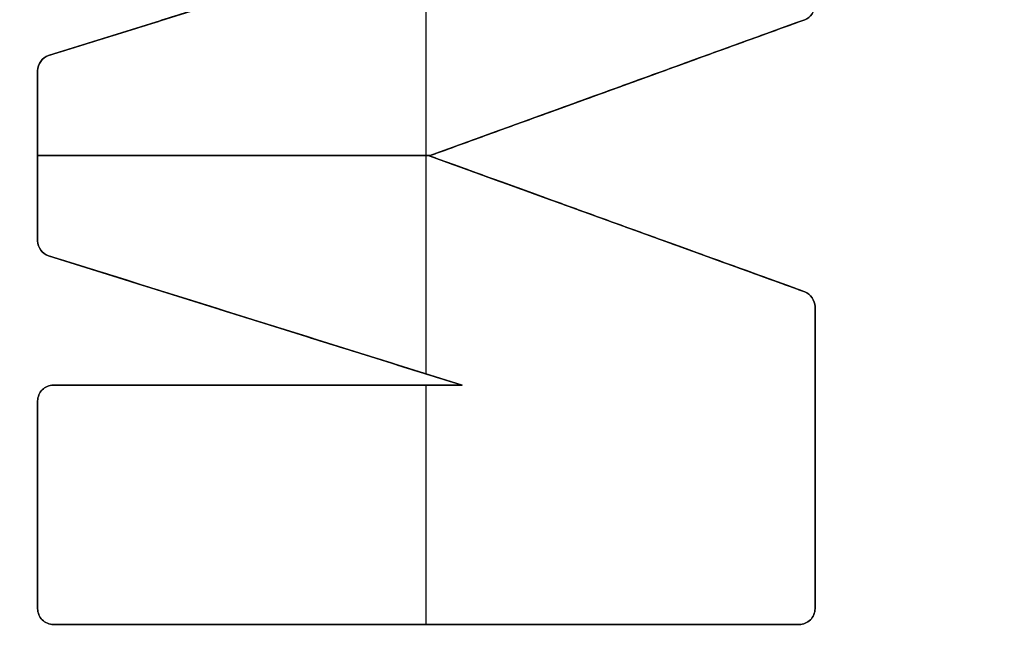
# Model space of a CAD drawing. Header units: millimetres. Extents: x -661 to 720, y -255 to 255.
# Tile 569 of 656: x -482.97 to -479.73, y -37.12 to -35.08. Entities that reach past the tile are written whole.
import ezdxf

# ---------------------------------------------------------------- set-up
doc = ezdxf.new("R2010")
doc.units = ezdxf.units.MM
doc.layers.add('Floreana 120', color=18, linetype='Continuous', true_color=0x000000)

msp = doc.modelspace()

# ---------------------------------------------------------------- linework, layer by layer
at = {"layer": 'Floreana 120', "color": 253, "true_color": 0x97aaae}
for p, q in [((-482.8781, -35.1933, -0.15), (-481.5185, -34.7694, -0.15)), ((-482.8781, -35.1933, -0.15), (-481.5185, -34.7694, -0.15)), ((-481.6356, -36.2404, -0.2), (-481.6356, -34.8059, -0.2)), ((-481.6356, -36.2404, -0.1), (-481.6356, -34.8059, -0.1)), ((-481.6356, -36.2404, -0.2), (-481.6356, -34.8059, -0.2)), ((-481.6356, -36.2404, -0.1), (-481.6356, -34.8059, -0.1)), ((-480.3908, -35.0753, -0.15), (-481.6257, -35.523, -0.15)), ((-480.3908, -35.0753, -0.15), (-481.6257, -35.523, -0.15)), ((-482.9139, -35.2432, -0.15), (-482.9139, -35.523, -0.15)), ((-482.9139, -35.2432, -0.15), (-482.9139, -35.523, -0.15)), ((-481.0082, -35.2991, -0.1), (-481.0082, -35.2991, -0.2)), ((-481.0082, -35.2991, -0.1), (-481.0082, -35.2991, -0.2)), ((-482.9139, -35.3831, -0.2), (-482.9139, -35.3831, -0.1)), ((-482.9139, -35.3831, -0.2), (-482.9139, -35.3831, -0.1)), ((-481.6233, -35.5221, -0.2), (-482.9139, -35.5221, -0.2)), ((-482.9139, -35.5221, -0.1), (-481.6233, -35.5221, -0.1)), ((-481.6233, -35.5221, -0.2), (-482.9139, -35.5221, -0.2)), ((-482.9139, -35.5221, -0.1), (-481.6233, -35.5221, -0.1)), ((-482.9139, -35.523, -0.15), (-482.9139, -35.8027, -0.15)), ((-482.9139, -35.523, -0.15), (-482.9139, -35.8027, -0.15)), ((-481.6257, -35.523, -0.15), (-480.3908, -35.97, -0.15)), ((-481.6257, -35.523, -0.15), (-480.3908, -35.97, -0.15)), ((-482.9139, -35.6629, -0.2), (-482.9139, -35.6629, -0.1)), ((-482.9139, -35.6629, -0.2), (-482.9139, -35.6629, -0.1)), ((-481.0082, -35.7465, -0.1), (-481.0082, -35.7465, -0.2)), ((-481.0082, -35.7465, -0.1), (-481.0082, -35.7465, -0.2)), ((-481.5178, -36.2773, -0.15), (-482.8781, -35.8513, -0.15)), ((-481.5178, -36.2773, -0.15), (-482.8781, -35.8513, -0.15)), ((-480.3572, -37.012, -0.15), (-480.3572, -36.0187, -0.15)), ((-480.3572, -37.012, -0.15), (-480.3572, -36.0187, -0.15)), ((-482.198, -36.0643, -0.1), (-482.198, -36.0643, -0.2)), ((-482.198, -36.0643, -0.1), (-482.198, -36.0643, -0.2)), ((-482.8621, -36.2773, -0.15), (-481.5178, -36.2773, -0.15)), ((-482.8621, -36.2773, -0.15), (-481.5178, -36.2773, -0.15)), ((-482.19, -36.2773, -0.2), (-482.19, -36.2773, -0.1)), ((-482.19, -36.2773, -0.2), (-482.19, -36.2773, -0.1)), ((-481.6356, -37.0638, -0.2), (-481.6356, -36.2773, -0.2)), ((-481.6356, -37.0638, -0.1), (-481.6356, -36.2773, -0.1)), ((-481.6356, -37.0638, -0.2), (-481.6356, -36.2773, -0.2)), ((-481.6356, -37.0638, -0.1), (-481.6356, -36.2773, -0.1)), ((-482.9139, -36.329, -0.15), (-482.9139, -37.012, -0.15)), ((-482.9139, -36.329, -0.15), (-482.9139, -37.012, -0.15)), ((-480.3572, -36.5153, -0.2), (-480.3572, -36.5153, -0.1)), ((-480.3572, -36.5153, -0.2), (-480.3572, -36.5153, -0.1)), ((-482.9139, -36.6705, -0.2), (-482.9139, -36.6705, -0.1)), ((-482.9139, -36.6705, -0.2), (-482.9139, -36.6705, -0.1)), ((-482.8621, -37.0638, -0.15), (-480.409, -37.0638, -0.15)), ((-482.8621, -37.0638, -0.15), (-480.409, -37.0638, -0.15)), ((-481.6356, -37.0638, -0.1), (-481.6356, -37.0638, -0.2)), ((-481.6356, -37.0638, -0.1), (-481.6356, -37.0638, -0.2))]:
    msp.add_line(p, q, dxfattribs=at)
at = {"layer": 'Floreana 120', "color": 250, "true_color": 0x282421}
for points, knots in [([(-652.0296, -251, 10), (-475.5296, -251, 10), (-299.0296, -251, 10), (-294.0296, -251, 10), (-294.0296, -246, 10), (-294.0296, 0, 10), (-294.0296, 246, 10), (-294.0296, 251, 10), (-299.0296, 251, 10), (-475.5296, 251, 10), (-652.0296, 251, 10), (-657.0296, 251, 10), (-657.0296, 246, 10), (-657.0296, 0, 10), (-657.0296, -246, 10), (-657.0296, -251, 10), (-652.0296, -251, 10)], [0, 0, 0, 353, 353, 363, 363, 855, 855, 865, 865, 1218, 1218, 1228, 1228, 1720, 1720, 1730, 1730, 1730]), ([(-294.0296, 246), (-294.0296, 0), (-294.0296, -246), (-294.0296, -251), (-299.0296, -251), (-475.5296, -251), (-652.0296, -251), (-657.0296, -251), (-657.0296, -246), (-657.0296, 0), (-657.0296, 246), (-657.0296, 251), (-652.0296, 251), (-475.5296, 251), (-299.0296, 251), (-294.0296, 251), (-294.0296, 246)], [0, 0, 0, 492, 492, 502, 502, 855, 855, 865, 865, 1357, 1357, 1367, 1367, 1720, 1720, 1730, 1730, 1730])]:
    msp.add_rational_spline(points, [1, 1, 1, 0.707106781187, 1, 1, 1, 0.707106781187, 1, 1, 1, 0.707106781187, 1, 1, 1, 0.707106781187, 1], degree=2, knots=knots, dxfattribs=at)
at = {"layer": 'Floreana 120', "color": 253, "true_color": 0x97aaae}
for points, weights, knots in [([(-482.5296, -39.5), (-475.5296, -39.5), (-468.5296, -39.5), (-465.5296, -39.5), (-465.5296, -36.5), (-465.5296, 0), (-465.5296, 36.5), (-465.5296, 39.5), (-468.5296, 39.5), (-475.5296, 39.5), (-482.5296, 39.5), (-485.5296, 39.5), (-485.5296, 36.5), (-485.5296, 0), (-485.5296, -36.5), (-485.5296, -39.5), (-482.5296, -39.5)], [1, 1, 1, 0.707106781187, 1, 1, 1, 0.707106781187, 1, 1, 1, 0.707106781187, 1, 1, 1, 0.707106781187, 1], [0, 0, 0, 14, 14, 20, 20, 93, 93, 99, 99, 113, 113, 119, 119, 192, 192, 198, 198, 198]), ([(-468.5296, -39.5, -0.1), (-475.5296, -39.5, -0.1), (-482.5296, -39.5, -0.1), (-485.5296, -39.5, -0.1), (-485.5296, -36.5, -0.1), (-485.5296, 0, -0.1), (-485.5296, 36.5, -0.1), (-485.5296, 39.5, -0.1), (-482.5296, 39.5, -0.1), (-475.5296, 39.5, -0.1), (-468.5296, 39.5, -0.1), (-465.5296, 39.5, -0.1), (-465.5296, 36.5, -0.1), (-465.5296, 0, -0.1), (-465.5296, -36.5, -0.1), (-465.5296, -39.5, -0.1), (-468.5296, -39.5, -0.1)], [1, 1, 1, 0.707106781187, 1, 1, 1, 0.707106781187, 1, 1, 1, 0.707106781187, 1, 1, 1, 0.707106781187, 1], [0, 0, 0, 14, 14, 20, 20, 93, 93, 99, 99, 113, 113, 119, 119, 192, 192, 198, 198, 198]), ([(-482.5296, -39.5), (-485.5296, -39.5), (-485.5296, -36.5), (-485.5296, -36.5, -0.05), (-485.5296, -36.5, -0.1), (-485.5296, -39.5, -0.1), (-482.5296, -39.5, -0.1), (-482.5296, -39.5, -0.05), (-482.5296, -39.5)], [1, 0.707106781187, 1, 1, 1, 0.707106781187, 1, 1, 1], [0, 0, 0, 6, 6, 6.1, 6.1, 12.1, 12.1, 12.2, 12.2, 12.2])]:
    msp.add_rational_spline(points, weights, degree=2, knots=knots, dxfattribs=at)
for points, knots in [([(-480.3572, -35.0269, -0.2), (-480.3572, -35.0477, -0.2), (-480.3718, -35.0682, -0.2), (-480.3907, -35.0753, -0.2), (-480.3908, -35.0753, -0.2), (-481.6257, -35.523, -0.2), (-481.6257, -35.523, -0.2), (-481.6257, -35.523, -0.2), (-481.6256, -35.523, -0.2), (-481.6256, -35.523, -0.2), (-481.6201, -35.525, -0.2), (-480.3908, -35.97, -0.2), (-480.3908, -35.97, -0.2), (-480.3718, -35.9781, -0.2), (-480.3572, -35.9982, -0.2), (-480.3572, -36.0187, -0.2), (-480.3572, -36.3498, -0.2), (-480.3572, -36.6809, -0.2), (-480.3572, -37.012, -0.2), (-480.3572, -37.0261, -0.2), (-480.363, -37.039, -0.2), (-480.3725, -37.0486, -0.2), (-480.3816, -37.0585, -0.2), (-480.3966, -37.0638, -0.2), (-480.409, -37.0638, -0.2), (-481.2267, -37.0638, -0.2), (-482.0444, -37.0638, -0.2), (-482.8621, -37.0638, -0.2), (-482.8752, -37.0638, -0.2), (-482.8898, -37.0585, -0.2), (-482.8986, -37.0486, -0.2), (-482.9084, -37.039, -0.2), (-482.9139, -37.0261, -0.2), (-482.9139, -37.012, -0.2), (-482.9139, -36.7843, -0.2), (-482.9139, -36.5566, -0.2), (-482.9139, -36.329, -0.2), (-482.9139, -36.3152, -0.2), (-482.9084, -36.3023, -0.2), (-482.8986, -36.2921, -0.2), (-482.8895, -36.2825, -0.2), (-482.8759, -36.2773, -0.2), (-482.8621, -36.2773, -0.2), (-482.414, -36.2773, -0.2), (-481.9659, -36.2773, -0.2), (-481.5178, -36.2773, -0.2), (-481.5178, -36.2773, -0.2), (-481.5178, -36.2773, -0.2), (-481.5178, -36.2773, -0.2), (-481.5178, -36.2773, -0.2), (-482.8781, -35.8513, -0.2), (-482.8781, -35.8513, -0.2), (-482.8993, -35.8444, -0.2), (-482.9139, -35.8248, -0.2), (-482.9139, -35.8027, -0.2), (-482.9139, -35.7095, -0.2), (-482.9139, -35.6162, -0.2), (-482.9139, -35.523, -0.2), (-482.9139, -35.4297, -0.2), (-482.9139, -35.3365, -0.2), (-482.9139, -35.2432, -0.2), (-482.9139, -35.2203, -0.2), (-482.8993, -35.2002, -0.2), (-482.8781, -35.1933, -0.2), (-482.8781, -35.1933, -0.2), (-481.5185, -34.7694, -0.2), (-481.5185, -34.7694, -0.2), (-481.5185, -34.7694, -0.2), (-481.5185, -34.7694, -0.2), (-481.5185, -34.7694, -0.2), (-481.9664, -34.7694, -0.2), (-482.4142, -34.7694, -0.2), (-482.8621, -34.7694, -0.2), (-482.8752, -34.7694, -0.2), (-482.8898, -34.7632, -0.2), (-482.8986, -34.7533, -0.2), (-482.9084, -34.7442, -0.2), (-482.9139, -34.7303, -0.2), (-482.9139, -34.7173, -0.2), (-482.9139, -34.4891, -0.2), (-482.9139, -34.2609, -0.2), (-482.9139, -34.0326, -0.2), (-482.9139, -34.0192, -0.2), (-482.9084, -34.0056, -0.2), (-482.8986, -33.9961, -0.2), (-482.8895, -33.9868, -0.2), (-482.8759, -33.9804, -0.2), (-482.8621, -33.9804, -0.2), (-482.0444, -33.9804, -0.2), (-481.2267, -33.9804, -0.2), (-480.409, -33.9804, -0.2), (-480.3966, -33.9804, -0.2), (-480.3816, -33.9868, -0.2), (-480.3725, -33.9961, -0.2), (-480.363, -34.0056, -0.2), (-480.3572, -34.0192, -0.2), (-480.3572, -34.0326, -0.2), (-480.3572, -34.364, -0.2), (-480.3572, -34.6955, -0.2), (-480.3572, -35.0269, -0.2)], [0, 0, 0, 0, 0.066249, 0.066249, 0.066249, 1.379815, 1.379815, 1.379815, 1.379855, 1.379855, 1.379855, 2.693142, 2.693142, 2.693142, 2.759156, 2.759156, 2.759156, 3.752378, 3.752378, 3.752378, 3.794208, 3.794208, 3.794208, 3.835927, 3.835927, 3.835927, 6.289009, 6.289009, 6.289009, 6.33086, 6.33086, 6.33086, 6.372795, 6.372795, 6.372795, 7.055785, 7.055785, 7.055785, 7.097743, 7.097743, 7.097743, 7.139361, 7.139361, 7.139361, 8.483638, 8.483638, 8.483638, 8.483648, 8.483648, 8.483648, 9.909076, 9.909076, 9.909076, 9.977899, 9.977899, 9.977899, 10.257641, 10.257641, 10.257641, 10.537383, 10.537383, 10.537383, 10.607477, 10.607477, 10.607477, 12.031665, 12.031665, 12.031665, 12.031705, 12.031705, 12.031705, 13.375273, 13.375273, 13.375273, 13.41744, 13.41744, 13.41744, 13.458768, 13.458768, 13.458768, 14.143481, 14.143481, 14.143481, 14.185243, 14.185243, 14.185243, 14.227084, 14.227084, 14.227084, 16.680166, 16.680166, 16.680166, 16.721887, 16.721887, 16.721887, 16.763536, 16.763536, 16.763536, 17.757791, 17.757791, 17.757791, 17.757791]), ([(-480.3572, -35.0269, -0.1), (-480.3572, -34.6955, -0.1), (-480.3572, -34.364, -0.1), (-480.3572, -34.0326, -0.1), (-480.3572, -34.0192, -0.1), (-480.363, -34.0056, -0.1), (-480.3725, -33.9961, -0.1), (-480.3816, -33.9868, -0.1), (-480.3966, -33.9804, -0.1), (-480.409, -33.9804, -0.1), (-481.2267, -33.9804, -0.1), (-482.0444, -33.9804, -0.1), (-482.8621, -33.9804, -0.1), (-482.8759, -33.9804, -0.1), (-482.8895, -33.9868, -0.1), (-482.8986, -33.9961, -0.1), (-482.9084, -34.0056, -0.1), (-482.9139, -34.0192, -0.1), (-482.9139, -34.0326, -0.1), (-482.9139, -34.2609, -0.1), (-482.9139, -34.4891, -0.1), (-482.9139, -34.7173, -0.1), (-482.9139, -34.7303, -0.1), (-482.9084, -34.7442, -0.1), (-482.8986, -34.7533, -0.1), (-482.8898, -34.7632, -0.1), (-482.8752, -34.7694, -0.1), (-482.8621, -34.7694, -0.1), (-482.4142, -34.7694, -0.1), (-481.9664, -34.7694, -0.1), (-481.5185, -34.7694, -0.1), (-481.9717, -34.9107, -0.1), (-482.4249, -35.052, -0.1), (-482.8781, -35.1933, -0.1), (-482.8993, -35.2002, -0.1), (-482.9139, -35.2203, -0.1), (-482.9139, -35.2432, -0.1), (-482.9139, -35.3365, -0.1), (-482.9139, -35.4297, -0.1), (-482.9139, -35.523, -0.1), (-482.9139, -35.6162, -0.1), (-482.9139, -35.7095, -0.1), (-482.9139, -35.8027, -0.1), (-482.9139, -35.8248, -0.1), (-482.8993, -35.8444, -0.1), (-482.8781, -35.8513, -0.1), (-482.4247, -35.9933, -0.1), (-481.9713, -36.1353, -0.1), (-481.5178, -36.2773, -0.1), (-481.9659, -36.2773, -0.1), (-482.414, -36.2773, -0.1), (-482.8621, -36.2773, -0.1), (-482.8759, -36.2773, -0.1), (-482.8895, -36.2825, -0.1), (-482.8986, -36.2921, -0.1), (-482.9084, -36.3023, -0.1), (-482.9139, -36.3152, -0.1), (-482.9139, -36.329, -0.1), (-482.9139, -36.5566, -0.1), (-482.9139, -36.7843, -0.1), (-482.9139, -37.012, -0.1), (-482.9139, -37.0261, -0.1), (-482.9084, -37.039, -0.1), (-482.8986, -37.0486, -0.1), (-482.8898, -37.0585, -0.1), (-482.8752, -37.0638, -0.1), (-482.8621, -37.0638, -0.1), (-482.0444, -37.0638, -0.1), (-481.2267, -37.0638, -0.1), (-480.409, -37.0638, -0.1), (-480.3966, -37.0638, -0.1), (-480.3816, -37.0585, -0.1), (-480.3725, -37.0486, -0.1), (-480.363, -37.039, -0.1), (-480.3572, -37.0261, -0.1), (-480.3572, -37.012, -0.1), (-480.3572, -36.6809, -0.1), (-480.3572, -36.3498, -0.1), (-480.3572, -36.0187, -0.1), (-480.3572, -35.9982, -0.1), (-480.3718, -35.9781, -0.1), (-480.3908, -35.97, -0.1), (-480.8024, -35.821, -0.1), (-481.214, -35.672, -0.1), (-481.6257, -35.523, -0.1), (-481.214, -35.3737, -0.1), (-480.8024, -35.2245, -0.1), (-480.3908, -35.0753, -0.1), (-480.3718, -35.0682, -0.1), (-480.3572, -35.0477, -0.1), (-480.3572, -35.0269, -0.1)], [0, 0, 0, 0, 0.994255, 0.994255, 0.994255, 1.035904, 1.035904, 1.035904, 1.077625, 1.077625, 1.077625, 3.530707, 3.530707, 3.530707, 3.572548, 3.572548, 3.572548, 3.61431, 3.61431, 3.61431, 4.299023, 4.299023, 4.299023, 4.340351, 4.340351, 4.340351, 4.382518, 4.382518, 4.382518, 5.726106, 5.726106, 5.726106, 7.150269, 7.150269, 7.150269, 7.22037, 7.22037, 7.22037, 7.500112, 7.500112, 7.500112, 7.779854, 7.779854, 7.779854, 7.848677, 7.848677, 7.848677, 9.274114, 9.274114, 9.274114, 10.618391, 10.618391, 10.618391, 10.660009, 10.660009, 10.660009, 10.701967, 10.701967, 10.701967, 11.384957, 11.384957, 11.384957, 11.426892, 11.426892, 11.426892, 11.468744, 11.468744, 11.468744, 13.921825, 13.921825, 13.921825, 13.963544, 13.963544, 13.963544, 14.005374, 14.005374, 14.005374, 14.998596, 14.998596, 14.998596, 15.06461, 15.06461, 15.06461, 16.377918, 16.377918, 16.377918, 17.69146, 17.69146, 17.69146, 17.757715, 17.757715, 17.757715, 17.757715]), ([(-480.3572, -35.0269, -0.2), (-480.3572, -35.0477, -0.2), (-480.3718, -35.0682, -0.2), (-480.3907, -35.0753, -0.2), (-480.3908, -35.0753, -0.2), (-481.6257, -35.523, -0.2), (-481.6257, -35.523, -0.2), (-481.6257, -35.523, -0.2), (-481.6256, -35.523, -0.2), (-481.6256, -35.523, -0.2), (-481.6201, -35.525, -0.2), (-480.3908, -35.97, -0.2), (-480.3908, -35.97, -0.2), (-480.3718, -35.9781, -0.2), (-480.3572, -35.9982, -0.2), (-480.3572, -36.0187, -0.2), (-480.3572, -36.3498, -0.2), (-480.3572, -36.6809, -0.2), (-480.3572, -37.012, -0.2), (-480.3572, -37.0261, -0.2), (-480.363, -37.039, -0.2), (-480.3725, -37.0486, -0.2), (-480.3816, -37.0585, -0.2), (-480.3966, -37.0638, -0.2), (-480.409, -37.0638, -0.2), (-481.2267, -37.0638, -0.2), (-482.0444, -37.0638, -0.2), (-482.8621, -37.0638, -0.2), (-482.8752, -37.0638, -0.2), (-482.8898, -37.0585, -0.2), (-482.8986, -37.0486, -0.2), (-482.9084, -37.039, -0.2), (-482.9139, -37.0261, -0.2), (-482.9139, -37.012, -0.2), (-482.9139, -36.7843, -0.2), (-482.9139, -36.5566, -0.2), (-482.9139, -36.329, -0.2), (-482.9139, -36.3152, -0.2), (-482.9084, -36.3023, -0.2), (-482.8986, -36.2921, -0.2), (-482.8895, -36.2825, -0.2), (-482.8759, -36.2773, -0.2), (-482.8621, -36.2773, -0.2), (-482.414, -36.2773, -0.2), (-481.9659, -36.2773, -0.2), (-481.5178, -36.2773, -0.2), (-481.5178, -36.2773, -0.2), (-481.5178, -36.2773, -0.2), (-481.5178, -36.2773, -0.2), (-481.5178, -36.2773, -0.2), (-482.8781, -35.8513, -0.2), (-482.8781, -35.8513, -0.2), (-482.8993, -35.8444, -0.2), (-482.9139, -35.8248, -0.2), (-482.9139, -35.8027, -0.2), (-482.9139, -35.7095, -0.2), (-482.9139, -35.6162, -0.2), (-482.9139, -35.523, -0.2), (-482.9139, -35.4297, -0.2), (-482.9139, -35.3365, -0.2), (-482.9139, -35.2432, -0.2), (-482.9139, -35.2203, -0.2), (-482.8993, -35.2002, -0.2), (-482.8781, -35.1933, -0.2), (-482.8781, -35.1933, -0.2), (-481.5185, -34.7694, -0.2), (-481.5185, -34.7694, -0.2), (-481.5185, -34.7694, -0.2), (-481.5185, -34.7694, -0.2), (-481.5185, -34.7694, -0.2), (-481.9664, -34.7694, -0.2), (-482.4142, -34.7694, -0.2), (-482.8621, -34.7694, -0.2), (-482.8752, -34.7694, -0.2), (-482.8898, -34.7632, -0.2), (-482.8986, -34.7533, -0.2), (-482.9084, -34.7442, -0.2), (-482.9139, -34.7303, -0.2), (-482.9139, -34.7173, -0.2), (-482.9139, -34.4891, -0.2), (-482.9139, -34.2609, -0.2), (-482.9139, -34.0326, -0.2), (-482.9139, -34.0192, -0.2), (-482.9084, -34.0056, -0.2), (-482.8986, -33.9961, -0.2), (-482.8895, -33.9868, -0.2), (-482.8759, -33.9804, -0.2), (-482.8621, -33.9804, -0.2), (-482.0444, -33.9804, -0.2), (-481.2267, -33.9804, -0.2), (-480.409, -33.9804, -0.2), (-480.3966, -33.9804, -0.2), (-480.3816, -33.9868, -0.2), (-480.3725, -33.9961, -0.2), (-480.363, -34.0056, -0.2), (-480.3572, -34.0192, -0.2), (-480.3572, -34.0326, -0.2), (-480.3572, -34.364, -0.2), (-480.3572, -34.6955, -0.2), (-480.3572, -35.0269, -0.2)], [0, 0, 0, 0, 0.066249, 0.066249, 0.066249, 1.379815, 1.379815, 1.379815, 1.379855, 1.379855, 1.379855, 2.693142, 2.693142, 2.693142, 2.759156, 2.759156, 2.759156, 3.752378, 3.752378, 3.752378, 3.794208, 3.794208, 3.794208, 3.835927, 3.835927, 3.835927, 6.289009, 6.289009, 6.289009, 6.33086, 6.33086, 6.33086, 6.372795, 6.372795, 6.372795, 7.055785, 7.055785, 7.055785, 7.097743, 7.097743, 7.097743, 7.139361, 7.139361, 7.139361, 8.483638, 8.483638, 8.483638, 8.483648, 8.483648, 8.483648, 9.909076, 9.909076, 9.909076, 9.977899, 9.977899, 9.977899, 10.257641, 10.257641, 10.257641, 10.537383, 10.537383, 10.537383, 10.607477, 10.607477, 10.607477, 12.031665, 12.031665, 12.031665, 12.031705, 12.031705, 12.031705, 13.375273, 13.375273, 13.375273, 13.41744, 13.41744, 13.41744, 13.458768, 13.458768, 13.458768, 14.143481, 14.143481, 14.143481, 14.185243, 14.185243, 14.185243, 14.227084, 14.227084, 14.227084, 16.680166, 16.680166, 16.680166, 16.721887, 16.721887, 16.721887, 16.763536, 16.763536, 16.763536, 17.757791, 17.757791, 17.757791, 17.757791]), ([(-480.3572, -35.0269, -0.1), (-480.3572, -34.6955, -0.1), (-480.3572, -34.364, -0.1), (-480.3572, -34.0326, -0.1), (-480.3572, -34.0192, -0.1), (-480.363, -34.0056, -0.1), (-480.3725, -33.9961, -0.1), (-480.3816, -33.9868, -0.1), (-480.3966, -33.9804, -0.1), (-480.409, -33.9804, -0.1), (-481.2267, -33.9804, -0.1), (-482.0444, -33.9804, -0.1), (-482.8621, -33.9804, -0.1), (-482.8759, -33.9804, -0.1), (-482.8895, -33.9868, -0.1), (-482.8986, -33.9961, -0.1), (-482.9084, -34.0056, -0.1), (-482.9139, -34.0192, -0.1), (-482.9139, -34.0326, -0.1), (-482.9139, -34.2609, -0.1), (-482.9139, -34.4891, -0.1), (-482.9139, -34.7173, -0.1), (-482.9139, -34.7303, -0.1), (-482.9084, -34.7442, -0.1), (-482.8986, -34.7533, -0.1), (-482.8898, -34.7632, -0.1), (-482.8752, -34.7694, -0.1), (-482.8621, -34.7694, -0.1), (-482.4142, -34.7694, -0.1), (-481.9664, -34.7694, -0.1), (-481.5185, -34.7694, -0.1), (-481.9717, -34.9107, -0.1), (-482.4249, -35.052, -0.1), (-482.8781, -35.1933, -0.1), (-482.8993, -35.2002, -0.1), (-482.9139, -35.2203, -0.1), (-482.9139, -35.2432, -0.1), (-482.9139, -35.3365, -0.1), (-482.9139, -35.4297, -0.1), (-482.9139, -35.523, -0.1), (-482.9139, -35.6162, -0.1), (-482.9139, -35.7095, -0.1), (-482.9139, -35.8027, -0.1), (-482.9139, -35.8248, -0.1), (-482.8993, -35.8444, -0.1), (-482.8781, -35.8513, -0.1), (-482.4247, -35.9933, -0.1), (-481.9713, -36.1353, -0.1), (-481.5178, -36.2773, -0.1), (-481.9659, -36.2773, -0.1), (-482.414, -36.2773, -0.1), (-482.8621, -36.2773, -0.1), (-482.8759, -36.2773, -0.1), (-482.8895, -36.2825, -0.1), (-482.8986, -36.2921, -0.1), (-482.9084, -36.3023, -0.1), (-482.9139, -36.3152, -0.1), (-482.9139, -36.329, -0.1), (-482.9139, -36.5566, -0.1), (-482.9139, -36.7843, -0.1), (-482.9139, -37.012, -0.1), (-482.9139, -37.0261, -0.1), (-482.9084, -37.039, -0.1), (-482.8986, -37.0486, -0.1), (-482.8898, -37.0585, -0.1), (-482.8752, -37.0638, -0.1), (-482.8621, -37.0638, -0.1), (-482.0444, -37.0638, -0.1), (-481.2267, -37.0638, -0.1), (-480.409, -37.0638, -0.1), (-480.3966, -37.0638, -0.1), (-480.3816, -37.0585, -0.1), (-480.3725, -37.0486, -0.1), (-480.363, -37.039, -0.1), (-480.3572, -37.0261, -0.1), (-480.3572, -37.012, -0.1), (-480.3572, -36.6809, -0.1), (-480.3572, -36.3498, -0.1), (-480.3572, -36.0187, -0.1), (-480.3572, -35.9982, -0.1), (-480.3718, -35.9781, -0.1), (-480.3908, -35.97, -0.1), (-480.8024, -35.821, -0.1), (-481.214, -35.672, -0.1), (-481.6257, -35.523, -0.1), (-481.214, -35.3737, -0.1), (-480.8024, -35.2245, -0.1), (-480.3908, -35.0753, -0.1), (-480.3718, -35.0682, -0.1), (-480.3572, -35.0477, -0.1), (-480.3572, -35.0269, -0.1)], [0, 0, 0, 0, 0.994255, 0.994255, 0.994255, 1.035904, 1.035904, 1.035904, 1.077625, 1.077625, 1.077625, 3.530707, 3.530707, 3.530707, 3.572548, 3.572548, 3.572548, 3.61431, 3.61431, 3.61431, 4.299023, 4.299023, 4.299023, 4.340351, 4.340351, 4.340351, 4.382518, 4.382518, 4.382518, 5.726106, 5.726106, 5.726106, 7.150269, 7.150269, 7.150269, 7.22037, 7.22037, 7.22037, 7.500112, 7.500112, 7.500112, 7.779854, 7.779854, 7.779854, 7.848677, 7.848677, 7.848677, 9.274114, 9.274114, 9.274114, 10.618391, 10.618391, 10.618391, 10.660009, 10.660009, 10.660009, 10.701967, 10.701967, 10.701967, 11.384957, 11.384957, 11.384957, 11.426892, 11.426892, 11.426892, 11.468744, 11.468744, 11.468744, 13.921825, 13.921825, 13.921825, 13.963544, 13.963544, 13.963544, 14.005374, 14.005374, 14.005374, 14.998596, 14.998596, 14.998596, 15.06461, 15.06461, 15.06461, 16.377918, 16.377918, 16.377918, 17.69146, 17.69146, 17.69146, 17.757715, 17.757715, 17.757715, 17.757715]), ([(-482.8621, -36.2773, -0.2), (-482.8759, -36.2773, -0.2), (-482.8895, -36.2825, -0.2), (-482.8986, -36.2921, -0.2), (-482.9084, -36.3023, -0.2), (-482.9139, -36.3152, -0.2), (-482.9139, -36.329, -0.2)], [34, 34, 34, 34, 34.99594, 34.99594, 34.99594, 36, 36, 36, 36]), ([(-482.9139, -36.329, -0.1), (-482.9139, -36.3152, -0.1), (-482.9084, -36.3023, -0.1), (-482.8986, -36.2921, -0.1), (-482.8895, -36.2825, -0.1), (-482.8759, -36.2773, -0.1), (-482.8621, -36.2773, -0.1)], [-36, -36, -36, -36, -34.99594, -34.99594, -34.99594, -34, -34, -34, -34]), ([(-482.8621, -36.2773, -0.15), (-482.8759, -36.2773, -0.15), (-482.8895, -36.2825, -0.15), (-482.8986, -36.2921, -0.15), (-482.9084, -36.3023, -0.15), (-482.9139, -36.3152, -0.15), (-482.9139, -36.329, -0.15)], [34, 34, 34, 34, 35, 35, 35, 36, 36, 36, 36]), ([(-482.8621, -36.2773, -0.2), (-482.8759, -36.2773, -0.2), (-482.8895, -36.2825, -0.2), (-482.8986, -36.2921, -0.2), (-482.9084, -36.3023, -0.2), (-482.9139, -36.3152, -0.2), (-482.9139, -36.329, -0.2)], [34, 34, 34, 34, 34.99594, 34.99594, 34.99594, 36, 36, 36, 36]), ([(-482.9139, -36.329, -0.1), (-482.9139, -36.3152, -0.1), (-482.9084, -36.3023, -0.1), (-482.8986, -36.2921, -0.1), (-482.8895, -36.2825, -0.1), (-482.8759, -36.2773, -0.1), (-482.8621, -36.2773, -0.1)], [-36, -36, -36, -36, -34.99594, -34.99594, -34.99594, -34, -34, -34, -34]), ([(-482.8621, -36.2773, -0.15), (-482.8759, -36.2773, -0.15), (-482.8895, -36.2825, -0.15), (-482.8986, -36.2921, -0.15), (-482.9084, -36.3023, -0.15), (-482.9139, -36.3152, -0.15), (-482.9139, -36.329, -0.15)], [34, 34, 34, 34, 35, 35, 35, 36, 36, 36, 36])]:
    msp.add_open_spline(points, degree=3, knots=knots, dxfattribs=at)
for points, degree in [([(-481.5185, -34.7694, -0.2), (-482.1983, -34.9813, -0.2), (-482.8781, -35.1933, -0.2)], 2), ([(-482.8781, -35.1933, -0.1), (-482.1983, -34.9813, -0.1), (-481.5185, -34.7694, -0.1)], 2), ([(-481.5185, -34.7694, -0.2), (-482.1983, -34.9813, -0.2), (-482.8781, -35.1933, -0.2)], 2), ([(-482.8781, -35.1933, -0.1), (-482.1983, -34.9813, -0.1), (-481.5185, -34.7694, -0.1)], 2), ([(-481.6257, -35.523, -0.2), (-481.0082, -35.2991, -0.2), (-480.3908, -35.0753, -0.2)], 2), ([(-480.3908, -35.0753, -0.1), (-481.0082, -35.2991, -0.1), (-481.6257, -35.523, -0.1)], 2), ([(-481.6257, -35.523, -0.2), (-481.0082, -35.2991, -0.2), (-480.3908, -35.0753, -0.2)], 2), ([(-480.3908, -35.0753, -0.1), (-481.0082, -35.2991, -0.1), (-481.6257, -35.523, -0.1)], 2), ([(-480.3908, -35.0753, -0.2), (-480.3908, -35.0753, -0.15), (-480.3908, -35.0753, -0.1)], 2), ([(-480.3908, -35.0753, -0.2), (-480.3908, -35.0753, -0.15), (-480.3908, -35.0753, -0.1)], 2), ([(-482.8781, -35.1933, -0.2), (-482.8993, -35.2002, -0.2), (-482.9139, -35.2203, -0.2), (-482.9139, -35.2432, -0.2)], 3), ([(-482.9139, -35.2432, -0.1), (-482.9139, -35.2203, -0.1), (-482.8993, -35.2002, -0.1), (-482.8781, -35.1933, -0.1)], 3), ([(-482.8781, -35.1933, -0.15), (-482.8993, -35.2002, -0.15), (-482.9139, -35.2203, -0.15), (-482.9139, -35.2432, -0.15)], 3), ([(-482.8781, -35.1933, -0.2), (-482.8993, -35.2002, -0.2), (-482.9139, -35.2203, -0.2), (-482.9139, -35.2432, -0.2)], 3), ([(-482.9139, -35.2432, -0.1), (-482.9139, -35.2203, -0.1), (-482.8993, -35.2002, -0.1), (-482.8781, -35.1933, -0.1)], 3), ([(-482.8781, -35.1933, -0.15), (-482.8993, -35.2002, -0.15), (-482.9139, -35.2203, -0.15), (-482.9139, -35.2432, -0.15)], 3), ([(-482.8781, -35.1933, -0.2), (-482.8781, -35.1933, -0.15), (-482.8781, -35.1933, -0.1)], 2), ([(-482.8781, -35.1933, -0.1), (-482.8781, -35.1933, -0.15), (-482.8781, -35.1933, -0.2)], 2), ([(-482.8781, -35.1933, -0.1), (-482.8781, -35.1933, -0.15), (-482.8781, -35.1933, -0.2)], 2), ([(-482.8781, -35.1933, -0.2), (-482.8781, -35.1933, -0.15), (-482.8781, -35.1933, -0.1)], 2), ([(-482.904, -35.2123, -0.1), (-482.904, -35.2123, -0.15), (-482.904, -35.2123, -0.2)], 2), ([(-482.904, -35.2123, -0.1), (-482.904, -35.2123, -0.15), (-482.904, -35.2123, -0.2)], 2), ([(-482.9139, -35.2432, -0.2), (-482.9139, -35.2432, -0.15), (-482.9139, -35.2432, -0.1)], 2), ([(-482.9139, -35.2432, -0.2), (-482.9139, -35.2432, -0.15), (-482.9139, -35.2432, -0.1)], 2), ([(-482.9139, -35.523, -0.1), (-482.9139, -35.3831, -0.1), (-482.9139, -35.2432, -0.1)], 2), ([(-482.9139, -35.2432, -0.1), (-482.9139, -35.2432, -0.15), (-482.9139, -35.2432, -0.2)], 2), ([(-482.9139, -35.2432, -0.2), (-482.9139, -35.3831, -0.2), (-482.9139, -35.523, -0.2)], 2), ([(-482.9139, -35.523, -0.1), (-482.9139, -35.3831, -0.1), (-482.9139, -35.2432, -0.1)], 2), ([(-482.9139, -35.2432, -0.1), (-482.9139, -35.2432, -0.15), (-482.9139, -35.2432, -0.2)], 2), ([(-482.9139, -35.2432, -0.2), (-482.9139, -35.3831, -0.2), (-482.9139, -35.523, -0.2)], 2), ([(-482.9139, -35.8027, -0.1), (-482.9139, -35.6629, -0.1), (-482.9139, -35.523, -0.1)], 2), ([(-482.9139, -35.523, -0.1), (-482.9139, -35.523, -0.15), (-482.9139, -35.523, -0.2)], 2), ([(-482.9139, -35.523, -0.2), (-482.9139, -35.6629, -0.2), (-482.9139, -35.8027, -0.2)], 2), ([(-482.9139, -35.523, -0.2), (-482.9139, -35.523, -0.15), (-482.9139, -35.523, -0.1)], 2), ([(-482.9139, -35.523, -0.2), (-482.9139, -35.523, -0.15), (-482.9139, -35.523, -0.1)], 2), ([(-482.9139, -35.8027, -0.1), (-482.9139, -35.6629, -0.1), (-482.9139, -35.523, -0.1)], 2), ([(-482.9139, -35.523, -0.1), (-482.9139, -35.523, -0.15), (-482.9139, -35.523, -0.2)], 2), ([(-482.9139, -35.523, -0.2), (-482.9139, -35.6629, -0.2), (-482.9139, -35.8027, -0.2)], 2), ([(-481.6257, -35.523, -0.1), (-481.6257, -35.523, -0.15), (-481.6257, -35.523, -0.2)], 2), ([(-481.6257, -35.523, -0.1), (-481.6257, -35.523, -0.15), (-481.6257, -35.523, -0.2)], 2), ([(-480.3908, -35.97, -0.2), (-481.0082, -35.7465, -0.2), (-481.6257, -35.523, -0.2)], 2), ([(-481.6257, -35.523, -0.2), (-481.6257, -35.523, -0.15), (-481.6257, -35.523, -0.1)], 2), ([(-481.6257, -35.523, -0.1), (-481.0082, -35.7465, -0.1), (-480.3908, -35.97, -0.1)], 2), ([(-480.3908, -35.97, -0.2), (-481.0082, -35.7465, -0.2), (-481.6257, -35.523, -0.2)], 2), ([(-481.6257, -35.523, -0.2), (-481.6257, -35.523, -0.15), (-481.6257, -35.523, -0.1)], 2), ([(-481.6257, -35.523, -0.1), (-481.0082, -35.7465, -0.1), (-480.3908, -35.97, -0.1)], 2), ([(-482.9139, -35.8027, -0.1), (-482.9139, -35.8027, -0.15), (-482.9139, -35.8027, -0.2)], 2), ([(-482.9139, -35.8027, -0.2), (-482.9139, -35.8248, -0.2), (-482.8993, -35.8444, -0.2), (-482.8781, -35.8513, -0.2)], 3), ([(-482.8781, -35.8513, -0.1), (-482.8993, -35.8444, -0.1), (-482.9139, -35.8248, -0.1), (-482.9139, -35.8027, -0.1)], 3), ([(-482.9139, -35.8027, -0.15), (-482.9139, -35.8248, -0.15), (-482.8993, -35.8444, -0.15), (-482.8781, -35.8513, -0.15)], 3), ([(-482.9139, -35.8027, -0.1), (-482.9139, -35.8027, -0.15), (-482.9139, -35.8027, -0.2)], 2), ([(-482.9139, -35.8027, -0.2), (-482.9139, -35.8248, -0.2), (-482.8993, -35.8444, -0.2), (-482.8781, -35.8513, -0.2)], 3), ([(-482.8781, -35.8513, -0.1), (-482.8993, -35.8444, -0.1), (-482.9139, -35.8248, -0.1), (-482.9139, -35.8027, -0.1)], 3), ([(-482.9139, -35.8027, -0.15), (-482.9139, -35.8248, -0.15), (-482.8993, -35.8444, -0.15), (-482.8781, -35.8513, -0.15)], 3), ([(-482.9139, -35.8027, -0.2), (-482.9139, -35.8027, -0.15), (-482.9139, -35.8027, -0.1)], 2), ([(-482.9139, -35.8027, -0.2), (-482.9139, -35.8027, -0.15), (-482.9139, -35.8027, -0.1)], 2), ([(-482.904, -35.8327, -0.1), (-482.904, -35.8327, -0.15), (-482.904, -35.8327, -0.2)], 2), ([(-482.904, -35.8327, -0.1), (-482.904, -35.8327, -0.15), (-482.904, -35.8327, -0.2)], 2), ([(-482.8781, -35.8513, -0.2), (-482.8781, -35.8513, -0.15), (-482.8781, -35.8513, -0.1)], 2), ([(-482.8781, -35.8513, -0.2), (-482.198, -36.0643, -0.2), (-481.5178, -36.2773, -0.2)], 2), ([(-481.5178, -36.2773, -0.1), (-482.198, -36.0643, -0.1), (-482.8781, -35.8513, -0.1)], 2), ([(-482.8781, -35.8513, -0.1), (-482.8781, -35.8513, -0.15), (-482.8781, -35.8513, -0.2)], 2), ([(-482.8781, -35.8513, -0.2), (-482.198, -36.0643, -0.2), (-481.5178, -36.2773, -0.2)], 2), ([(-481.5178, -36.2773, -0.1), (-482.198, -36.0643, -0.1), (-482.8781, -35.8513, -0.1)], 2), ([(-482.8781, -35.8513, -0.1), (-482.8781, -35.8513, -0.15), (-482.8781, -35.8513, -0.2)], 2), ([(-482.8781, -35.8513, -0.2), (-482.8781, -35.8513, -0.15), (-482.8781, -35.8513, -0.1)], 2), ([(-480.3572, -36.0187, -0.2), (-480.3572, -35.9982, -0.2), (-480.3718, -35.9781, -0.2), (-480.3908, -35.97, -0.2)], 3), ([(-480.3908, -35.97, -0.2), (-480.3908, -35.97, -0.15), (-480.3908, -35.97, -0.1)], 2), ([(-480.3908, -35.97, -0.1), (-480.3718, -35.9781, -0.1), (-480.3572, -35.9982, -0.1), (-480.3572, -36.0187, -0.1)], 3), ([(-480.3572, -36.0187, -0.15), (-480.3572, -35.9982, -0.15), (-480.3718, -35.9781, -0.15), (-480.3908, -35.97, -0.15)], 3), ([(-480.3908, -35.97, -0.1), (-480.3908, -35.97, -0.15), (-480.3908, -35.97, -0.2)], 2), ([(-480.3908, -35.97, -0.1), (-480.3908, -35.97, -0.15), (-480.3908, -35.97, -0.2)], 2), ([(-480.3572, -36.0187, -0.2), (-480.3572, -35.9982, -0.2), (-480.3718, -35.9781, -0.2), (-480.3908, -35.97, -0.2)], 3), ([(-480.3908, -35.97, -0.2), (-480.3908, -35.97, -0.15), (-480.3908, -35.97, -0.1)], 2), ([(-480.3908, -35.97, -0.1), (-480.3718, -35.9781, -0.1), (-480.3572, -35.9982, -0.1), (-480.3572, -36.0187, -0.1)], 3), ([(-480.3572, -36.0187, -0.15), (-480.3572, -35.9982, -0.15), (-480.3718, -35.9781, -0.15), (-480.3908, -35.97, -0.15)], 3), ([(-480.3669, -35.9897, -0.1), (-480.3669, -35.9897, -0.15), (-480.3669, -35.9897, -0.2)], 2), ([(-480.3669, -35.9897, -0.1), (-480.3669, -35.9897, -0.15), (-480.3669, -35.9897, -0.2)], 2), ([(-480.3572, -36.0187, -0.1), (-480.3572, -36.0187, -0.15), (-480.3572, -36.0187, -0.2)], 2), ([(-480.3572, -36.0187, -0.1), (-480.3572, -36.5153, -0.1), (-480.3572, -37.012, -0.1)], 2), ([(-480.3572, -37.012, -0.2), (-480.3572, -36.5153, -0.2), (-480.3572, -36.0187, -0.2)], 2), ([(-480.3572, -36.0187, -0.2), (-480.3572, -36.0187, -0.15), (-480.3572, -36.0187, -0.1)], 2), ([(-480.3572, -36.0187, -0.1), (-480.3572, -36.5153, -0.1), (-480.3572, -37.012, -0.1)], 2), ([(-480.3572, -37.012, -0.2), (-480.3572, -36.5153, -0.2), (-480.3572, -36.0187, -0.2)], 2), ([(-480.3572, -36.0187, -0.2), (-480.3572, -36.0187, -0.15), (-480.3572, -36.0187, -0.1)], 2), ([(-480.3572, -36.0187, -0.1), (-480.3572, -36.0187, -0.15), (-480.3572, -36.0187, -0.2)], 2), ([(-482.8986, -36.2921, -0.1), (-482.8986, -36.2921, -0.15), (-482.8986, -36.2921, -0.2)], 2), ([(-482.8986, -36.2921, -0.1), (-482.8986, -36.2921, -0.15), (-482.8986, -36.2921, -0.2)], 2), ([(-482.8621, -36.2773, -0.1), (-482.8621, -36.2773, -0.15), (-482.8621, -36.2773, -0.2)], 2), ([(-482.8621, -36.2773, -0.1), (-482.8621, -36.2773, -0.15), (-482.8621, -36.2773, -0.2)], 2), ([(-481.5178, -36.2773, -0.2), (-482.19, -36.2773, -0.2), (-482.8621, -36.2773, -0.2)], 2), ([(-482.8621, -36.2773, -0.2), (-482.8621, -36.2773, -0.15), (-482.8621, -36.2773, -0.1)], 2), ([(-482.8621, -36.2773, -0.1), (-482.19, -36.2773, -0.1), (-481.5178, -36.2773, -0.1)], 2), ([(-481.5178, -36.2773, -0.2), (-482.19, -36.2773, -0.2), (-482.8621, -36.2773, -0.2)], 2), ([(-482.8621, -36.2773, -0.2), (-482.8621, -36.2773, -0.15), (-482.8621, -36.2773, -0.1)], 2), ([(-482.8621, -36.2773, -0.1), (-482.19, -36.2773, -0.1), (-481.5178, -36.2773, -0.1)], 2), ([(-481.5178, -36.2773, -0.2), (-481.5178, -36.2773, -0.15), (-481.5178, -36.2773, -0.1)], 2), ([(-481.5178, -36.2773, -0.2), (-481.5178, -36.2773, -0.15), (-481.5178, -36.2773, -0.1)], 2), ([(-481.5178, -36.2773, -0.1), (-481.5178, -36.2773, -0.15), (-481.5178, -36.2773, -0.2)], 2), ([(-481.5178, -36.2773, -0.1), (-481.5178, -36.2773, -0.15), (-481.5178, -36.2773, -0.2)], 2), ([(-482.9139, -36.329, -0.2), (-482.9139, -36.329, -0.15), (-482.9139, -36.329, -0.1)], 2), ([(-482.9139, -36.329, -0.2), (-482.9139, -36.329, -0.15), (-482.9139, -36.329, -0.1)], 2), ([(-482.9139, -37.012, -0.1), (-482.9139, -36.6705, -0.1), (-482.9139, -36.329, -0.1)], 2), ([(-482.9139, -36.329, -0.1), (-482.9139, -36.329, -0.15), (-482.9139, -36.329, -0.2)], 2), ([(-482.9139, -36.329, -0.2), (-482.9139, -36.6705, -0.2), (-482.9139, -37.012, -0.2)], 2), ([(-482.9139, -37.012, -0.1), (-482.9139, -36.6705, -0.1), (-482.9139, -36.329, -0.1)], 2), ([(-482.9139, -36.329, -0.1), (-482.9139, -36.329, -0.15), (-482.9139, -36.329, -0.2)], 2), ([(-482.9139, -36.329, -0.2), (-482.9139, -36.6705, -0.2), (-482.9139, -37.012, -0.2)], 2), ([(-482.9139, -37.012, -0.1), (-482.9139, -37.012, -0.15), (-482.9139, -37.012, -0.2)], 2), ([(-482.9139, -37.012, -0.2), (-482.9139, -37.0261, -0.2), (-482.9084, -37.039, -0.2), (-482.8986, -37.0486, -0.2)], 3), ([(-482.8986, -37.0486, -0.1), (-482.9084, -37.039, -0.1), (-482.9139, -37.0261, -0.1), (-482.9139, -37.012, -0.1)], 3), ([(-482.9139, -37.012, -0.15), (-482.9139, -37.0261, -0.15), (-482.9084, -37.039, -0.15), (-482.8986, -37.0486, -0.15)], 3), ([(-482.9139, -37.012, -0.1), (-482.9139, -37.012, -0.15), (-482.9139, -37.012, -0.2)], 2), ([(-482.9139, -37.012, -0.2), (-482.9139, -37.0261, -0.2), (-482.9084, -37.039, -0.2), (-482.8986, -37.0486, -0.2)], 3), ([(-482.8986, -37.0486, -0.1), (-482.9084, -37.039, -0.1), (-482.9139, -37.0261, -0.1), (-482.9139, -37.012, -0.1)], 3), ([(-482.9139, -37.012, -0.15), (-482.9139, -37.0261, -0.15), (-482.9084, -37.039, -0.15), (-482.8986, -37.0486, -0.15)], 3), ([(-482.9139, -37.012, -0.2), (-482.9139, -37.012, -0.15), (-482.9139, -37.012, -0.1)], 2), ([(-482.9139, -37.012, -0.2), (-482.9139, -37.012, -0.15), (-482.9139, -37.012, -0.1)], 2), ([(-480.3725, -37.0486, -0.2), (-480.363, -37.039, -0.2), (-480.3572, -37.0261, -0.2), (-480.3572, -37.012, -0.2)], 3), ([(-480.3572, -37.012, -0.1), (-480.3572, -37.0261, -0.1), (-480.363, -37.039, -0.1), (-480.3725, -37.0486, -0.1)], 3), ([(-480.3725, -37.0486, -0.15), (-480.363, -37.039, -0.15), (-480.3572, -37.0261, -0.15), (-480.3572, -37.012, -0.15)], 3), ([(-480.3725, -37.0486, -0.2), (-480.363, -37.039, -0.2), (-480.3572, -37.0261, -0.2), (-480.3572, -37.012, -0.2)], 3), ([(-480.3572, -37.012, -0.1), (-480.3572, -37.0261, -0.1), (-480.363, -37.039, -0.1), (-480.3725, -37.0486, -0.1)], 3), ([(-480.3725, -37.0486, -0.15), (-480.363, -37.039, -0.15), (-480.3572, -37.0261, -0.15), (-480.3572, -37.012, -0.15)], 3), ([(-480.3572, -37.012, -0.1), (-480.3572, -37.012, -0.15), (-480.3572, -37.012, -0.2)], 2), ([(-480.3572, -37.012, -0.1), (-480.3572, -37.012, -0.15), (-480.3572, -37.012, -0.2)], 2), ([(-480.3572, -37.012, -0.2), (-480.3572, -37.012, -0.15), (-480.3572, -37.012, -0.1)], 2), ([(-480.3572, -37.012, -0.2), (-480.3572, -37.012, -0.15), (-480.3572, -37.012, -0.1)], 2), ([(-482.91, -37.032, -0.1), (-482.91, -37.032, -0.15), (-482.91, -37.032, -0.2)], 2), ([(-482.91, -37.032, -0.1), (-482.91, -37.032, -0.15), (-482.91, -37.032, -0.2)], 2), ([(-480.3613, -37.032, -0.1), (-480.3613, -37.032, -0.15), (-480.3613, -37.032, -0.2)], 2), ([(-480.3613, -37.032, -0.1), (-480.3613, -37.032, -0.15), (-480.3613, -37.032, -0.2)], 2), ([(-482.8986, -37.0486, -0.1), (-482.8986, -37.0486, -0.15), (-482.8986, -37.0486, -0.2)], 2), ([(-482.8986, -37.0486, -0.2), (-482.8898, -37.0585, -0.2), (-482.8752, -37.0638, -0.2), (-482.8621, -37.0638, -0.2)], 3), ([(-482.8621, -37.0638, -0.1), (-482.8752, -37.0638, -0.1), (-482.8898, -37.0585, -0.1), (-482.8986, -37.0486, -0.1)], 3), ([(-482.8986, -37.0486, -0.15), (-482.8898, -37.0585, -0.15), (-482.8752, -37.0638, -0.15), (-482.8621, -37.0638, -0.15)], 3), ([(-482.8986, -37.0486, -0.1), (-482.8986, -37.0486, -0.15), (-482.8986, -37.0486, -0.2)], 2), ([(-482.8986, -37.0486, -0.2), (-482.8898, -37.0585, -0.2), (-482.8752, -37.0638, -0.2), (-482.8621, -37.0638, -0.2)], 3), ([(-482.8621, -37.0638, -0.1), (-482.8752, -37.0638, -0.1), (-482.8898, -37.0585, -0.1), (-482.8986, -37.0486, -0.1)], 3), ([(-482.8986, -37.0486, -0.15), (-482.8898, -37.0585, -0.15), (-482.8752, -37.0638, -0.15), (-482.8621, -37.0638, -0.15)], 3), ([(-482.8986, -37.0486, -0.2), (-482.8986, -37.0486, -0.15), (-482.8986, -37.0486, -0.1)], 2), ([(-482.8986, -37.0486, -0.2), (-482.8986, -37.0486, -0.15), (-482.8986, -37.0486, -0.1)], 2), ([(-482.882, -37.0599, -0.1), (-482.882, -37.0599, -0.15), (-482.882, -37.0599, -0.2)], 2), ([(-482.882, -37.0599, -0.1), (-482.882, -37.0599, -0.15), (-482.882, -37.0599, -0.2)], 2), ([(-482.8621, -37.0638, -0.2), (-482.8621, -37.0638, -0.15), (-482.8621, -37.0638, -0.1)], 2), ([(-480.409, -37.0638, -0.1), (-481.6356, -37.0638, -0.1), (-482.8621, -37.0638, -0.1)], 2), ([(-482.8621, -37.0638, -0.1), (-482.8621, -37.0638, -0.15), (-482.8621, -37.0638, -0.2)], 2), ([(-482.8621, -37.0638, -0.2), (-481.6356, -37.0638, -0.2), (-480.409, -37.0638, -0.2)], 2), ([(-482.8621, -37.0638, -0.2), (-482.8621, -37.0638, -0.15), (-482.8621, -37.0638, -0.1)], 2), ([(-480.409, -37.0638, -0.1), (-481.6356, -37.0638, -0.1), (-482.8621, -37.0638, -0.1)], 2), ([(-482.8621, -37.0638, -0.1), (-482.8621, -37.0638, -0.15), (-482.8621, -37.0638, -0.2)], 2), ([(-482.8621, -37.0638, -0.2), (-481.6356, -37.0638, -0.2), (-480.409, -37.0638, -0.2)], 2), ([(-480.409, -37.0638, -0.2), (-480.3966, -37.0638, -0.2), (-480.3816, -37.0585, -0.2), (-480.3725, -37.0486, -0.2)], 3), ([(-480.3725, -37.0486, -0.1), (-480.3816, -37.0585, -0.1), (-480.3966, -37.0638, -0.1), (-480.409, -37.0638, -0.1)], 3), ([(-480.409, -37.0638, -0.15), (-480.3966, -37.0638, -0.15), (-480.3816, -37.0585, -0.15), (-480.3725, -37.0486, -0.15)], 3), ([(-480.409, -37.0638, -0.2), (-480.3966, -37.0638, -0.2), (-480.3816, -37.0585, -0.2), (-480.3725, -37.0486, -0.2)], 3), ([(-480.3725, -37.0486, -0.1), (-480.3816, -37.0585, -0.1), (-480.3966, -37.0638, -0.1), (-480.409, -37.0638, -0.1)], 3), ([(-480.409, -37.0638, -0.15), (-480.3966, -37.0638, -0.15), (-480.3816, -37.0585, -0.15), (-480.3725, -37.0486, -0.15)], 3), ([(-480.409, -37.0638, -0.2), (-480.409, -37.0638, -0.15), (-480.409, -37.0638, -0.1)], 2), ([(-480.409, -37.0638, -0.1), (-480.409, -37.0638, -0.15), (-480.409, -37.0638, -0.2)], 2), ([(-480.409, -37.0638, -0.1), (-480.409, -37.0638, -0.15), (-480.409, -37.0638, -0.2)], 2), ([(-480.409, -37.0638, -0.2), (-480.409, -37.0638, -0.15), (-480.409, -37.0638, -0.1)], 2), ([(-480.3895, -37.0599, -0.1), (-480.3895, -37.0599, -0.15), (-480.3895, -37.0599, -0.2)], 2), ([(-480.3895, -37.0599, -0.1), (-480.3895, -37.0599, -0.15), (-480.3895, -37.0599, -0.2)], 2), ([(-480.3725, -37.0486, -0.1), (-480.3725, -37.0486, -0.15), (-480.3725, -37.0486, -0.2)], 2), ([(-480.3725, -37.0486, -0.1), (-480.3725, -37.0486, -0.15), (-480.3725, -37.0486, -0.2)], 2), ([(-480.3725, -37.0486, -0.2), (-480.3725, -37.0486, -0.15), (-480.3725, -37.0486, -0.1)], 2), ([(-480.3725, -37.0486, -0.2), (-480.3725, -37.0486, -0.15), (-480.3725, -37.0486, -0.1)], 2)]:
    msp.add_open_spline(points, degree=degree, dxfattribs=at)
msp.add_rational_spline([(-485.5296, -36.5, -0.05), (-485.5296, -38.2574, -0.05), (-484.287, -39.5, -0.05), (-482.5296, -39.5, -0.05)], [1, 0.804737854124, 0.804737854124, 1], degree=3, dxfattribs=at)

doc.saveas('drawing.dxf')
